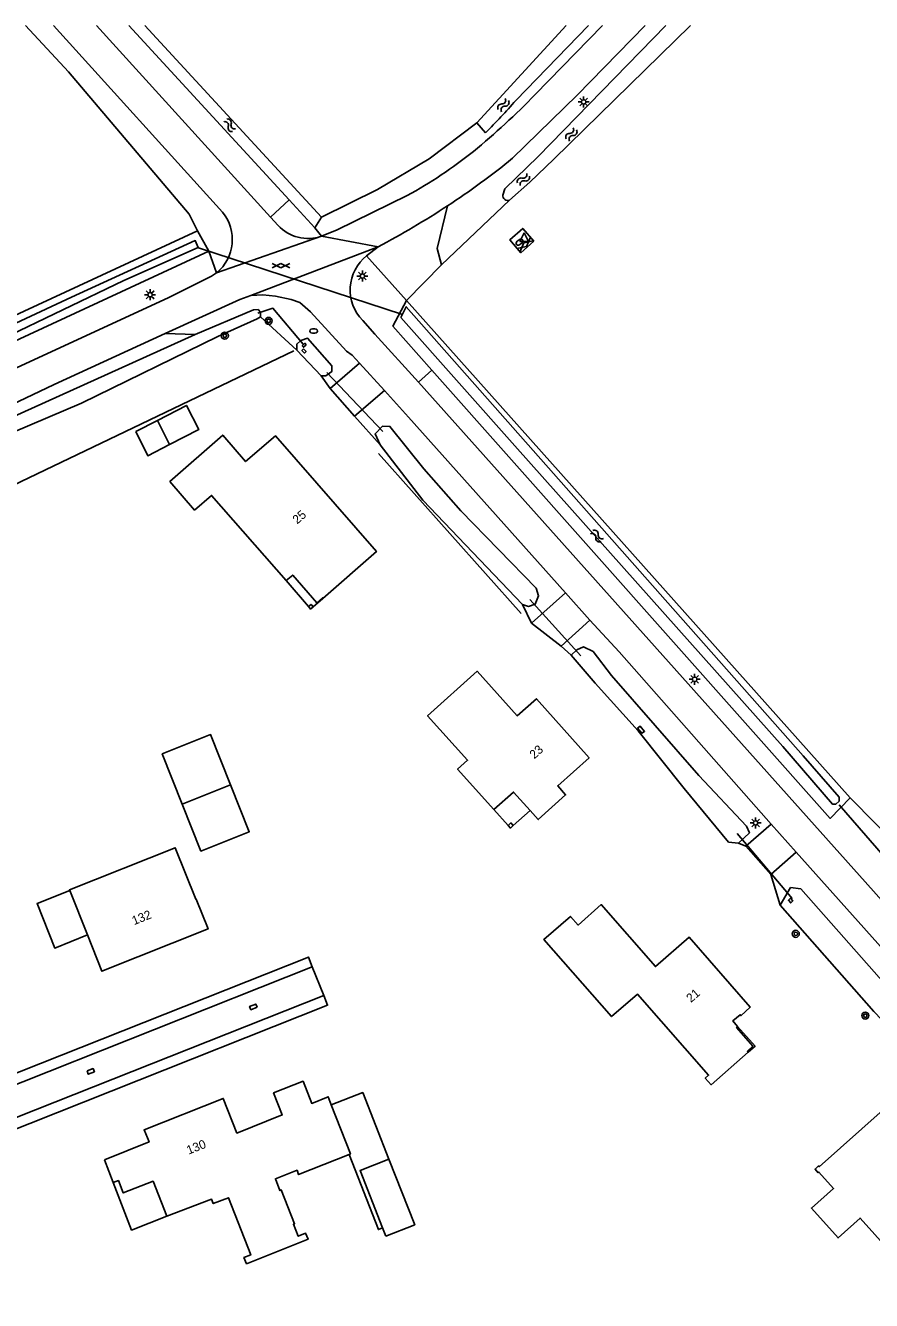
# Model space of a CAD drawing. Extents: x 136000 to 138005, y 398500 to 400500.
# Drawn here: x 137215.7 to 137311.9, y 400355 to 400500 of the extents above; entities that cross this region are included whole.
import ezdxf

# ---------------------------------------------------------------- set-up
doc = ezdxf.new("R2010")
doc.units = 0
for name, color, linetype in [('gg-afsc-hekwerk', 7, 'Continuous'), ('gg-anno-huisnummerreeks BGT', 7, 'Continuous'), ('gg-bbg-bijgebouw', 7, 'Continuous'), ('gg-bbg-hoofdgebouw', 7, 'Continuous'), ('gg-bbg-luifel en loopbrug', 7, 'Continuous'), ('gg-bbg-onder overbouw', 7, 'Continuous'), ('gg-bbg-pand overbouw', 7, 'Continuous'), ('gg-bbg-pilaar onder overbouw', 7, 'Continuous'), ('gg-bbg-pilaar pand', 7, 'Continuous'), ('gg-knt-bronhoudergrens', 7, 'Continuous'), ('gg-knt-verharding', 7, 'Continuous'), ('gg-knt-verharding nz', 7, 'Continuous'), ('gg-kntw-bovenkant insteek waterloop', 7, 'Continuous'), ('gg-kntw-waterlijn', 7, 'Continuous'), ('gg-kwrk-duiker nz buis', 7, 'Continuous'), ('gg-kwrk-uitstroombak niveau min 01', 7, 'Continuous'), ('gt-grn-groengrens', 7, 'Continuous'), ('gt-grn-vlakafsluiter', 7, 'Continuous'), ('gt-grn-weggrens', 7, 'Continuous'), ('gt-symb-boom', 7, 'Continuous'), ('gt-symb-brandkraan', 7, 'Continuous'), ('gt-symb-gesloten verharding', 7, 'Continuous'), ('gt-symb-kolk center center', 7, 'Continuous'), ('gt-symb-lichtmast', 7, 'Continuous'), ('gt-symb-waterafsluiter', 7, 'Continuous'), ('gt-symb-watersymbool', 7, 'Continuous')]:
    doc.layers.add(name, color=color, linetype=linetype)

# ---------------------------------------------------------------- blocks, each defined once
blk = doc.blocks.new('gt0-WA')
at = {"layer": 'gt-symb-watersymbool'}
for centre, start, end in [((-0.32, 0.02), 28.0725, 151.9275), ((0.43, 0.42), 208.0725, 331.9275), ((-0.32, -0.43), 28.0725, 151.9275), ((0.43, -0.03), 208.0725, 331.9275)]:
    blk.add_arc(centre, 0.425, start, end, dxfattribs=at)
blk = doc.blocks.new('gt0-GESVH1')
at = {"layer": 'gt-symb-gesloten verharding'}
for p, q in [((-0.99, -0.26), (0.01, 0.24)), ((0.01, -0.26), (-0.99, 0.24)), ((0.01, 0.24), (1.01, -0.26)), ((1.01, 0.24), (0.01, -0.26))]:
    blk.add_line(p, q, dxfattribs=at)
blk = doc.blocks.new('gt0-BR')
at = {"layer": 'gt-symb-brandkraan'}
for centre, radius, start, end in [((-0.24, 0), 0.206, 107.5669, 252.4331), ((0.6, -2.66), 3, 106.892, 107.5669), ((0, -0.69), 0.938, 73.108, 106.892), ((-0.6, -2.66), 3, 72.4331, 73.108), ((0.24, 0), 0.206, 287.567, 72.4331), ((0.6, 2.66), 3, 252.4331, 253.108), ((0, 0.69), 0.938, 253.108, 286.8921), ((-0.6, 2.66), 3, 286.8921, 287.567)]:
    blk.add_arc(centre, radius, start, end, dxfattribs=at)
blk = doc.blocks.new('gt0-WAFSL')
at = {"layer": 'gt-symb-waterafsluiter'}
for p, q in [((-0.5, -0.33), (0, 0.67)), ((0, 0.67), (0.5, -0.33)), ((0.5, -0.33), (-0.5, -0.33))]:
    blk.add_line(p, q, dxfattribs=at)
blk = doc.blocks.new('gt0-LMAST')
at = {"layer": 'gt-symb-lichtmast'}
for p, q in [((-0.18, 0.17), (-0.45, 0.44)), ((-0.01, 0.25), (-0.01, 0.62)), ((0.17, 0.17), (0.44, 0.44)), ((-0.26, 0), (-0.63, 0)), ((-0.18, -0.18), (-0.45, -0.45)), ((-0.01, -0.25), (-0.01, -0.63)), ((0.44, -0.45), (0.17, -0.18)), ((0.24, 0), (0.62, 0))]:
    blk.add_line(p, q, dxfattribs=at)
blk.add_circle((-0.01, 0), 0.25, dxfattribs=at)
blk = doc.blocks.new('gt0-BOOM')
at = {"layer": 'gt-symb-boom'}
for radius in [0.4, 0.2]:
    blk.add_circle((0, 0), radius, dxfattribs=at)
blk = doc.blocks.new('gt0-KOLKCC')
at = {"layer": 'gt-symb-kolk center center'}
blk.add_lwpolyline([(-0.38, 0.2), (0.37, 0.2), (0.37, -0.2), (-0.38, -0.2)], close=True, dxfattribs=at)

msp = doc.modelspace()

# ---------------------------------------------------------------- linework, layer by layer
at = {"layer": 'gg-afsc-hekwerk'}
for p, q in [((137246.2, 400463.01), (137165.82, 400424.51)), ((137255.84, 400451.33), (137272.04, 400433.14))]:
    msp.add_line(p, q, dxfattribs=at)
at = {"layer": 'gg-bbg-bijgebouw'}
for p, q in [((137230.71, 400455.1), (137228.25, 400453.84)), ((137232.06, 400452.34), (137230.71, 400455.1)), ((137233.52, 400411.46), (137239.01, 400413.65)), ((137256.67, 400362.34), (137256.3, 400363.27))]:
    msp.add_line(p, q, dxfattribs=at)
for points in [[(137228.25, 400453.84), (137229.6, 400451.08), (137232.06, 400452.34)], [(137233.52, 400411.46), (137231.24, 400417.17), (137236.74, 400419.37), (137239.01, 400413.65)], [(137256.3, 400363.27), (137253.74, 400369.78), (137257.02, 400371.08)], [(137257.02, 400371.08), (137259.95, 400363.63), (137256.67, 400362.34)]]:
    msp.add_lwpolyline(points, dxfattribs=at)
at = {"layer": 'gg-bbg-hoofdgebouw'}
msp.add_line((137224.67, 400371.02), (137225.67, 400368.42), dxfattribs=at)
for points in [[(137245.34, 400436.87), (137236.86, 400446.57), (137234.93, 400444.9), (137232.11, 400448.13), (137238.12, 400453.43), (137240.73, 400450.41), (137244.12, 400453.35), (137255.6, 400440.18), (137249.52, 400434.86)], [(137268.96, 400410.83), (137264.83, 400415.43), (137265.96, 400416.44), (137261.42, 400421.51), (137267.07, 400426.56), (137271.61, 400421.51), (137273.78, 400423.45), (137279.77, 400416.74), (137276.21, 400413.55), (137277.11, 400412.51), (137274, 400409.7), (137273.07, 400410.74)], [(137220.73, 400401.64), (137220.7, 400401.7), (137232.72, 400406.49), (137235.06, 400400.65), (137235.1, 400400.66), (137236.46, 400397.27), (137224.37, 400392.46), (137222.73, 400396.6)], [(137297.87, 400383.24), (137293.65, 400379.54), (137292.99, 400380.3), (137293.36, 400380.63), (137285.27, 400389.86), (137282.34, 400387.3), (137274.65, 400396.07), (137277.66, 400398.69), (137278.54, 400397.71), (137281.16, 400400.03), (137287.32, 400392.98), (137291.16, 400396.33), (137298.1, 400388.38), (137297.04, 400387.4), (137296.96, 400387.5), (137296.11, 400386.81), (137296.66, 400386.17)], [(137250.47, 400377.25), (137250.11, 400378.18), (137248.25, 400377.43), (137247.25, 400379.95), (137243.9, 400378.62), (137244.89, 400376.11), (137239.74, 400374.06), (137238.19, 400377.99), (137229.18, 400374.44), (137229.74, 400373.05), (137224.67, 400371.02)], [(137252.48, 400371.61), (137252.64, 400371.68), (137250.47, 400377.25)], [(137313.15, 400376.75), (137313.21, 400376.68), (137305.95, 400370.23), (137305.88, 400370.31), (137305.47, 400369.95), (137305.83, 400369.55), (137305.91, 400369.62), (137307.57, 400367.76), (137305.06, 400365.52), (137308.08, 400362.14), (137310.59, 400364.39), (137315.26, 400359.19), (137315.18, 400359.11), (137315.54, 400358.71), (137315.94, 400359.07), (137315.87, 400359.16), (137316.14, 400359.4), (137318.13, 400357.14), (137314.45, 400353.89)], [(137231.78, 400364.59), (137236.83, 400366.55), (137237.04, 400366.03), (137238.77, 400366.7), (137241.3, 400360.2), (137240.54, 400359.89), (137240.83, 400359.19), (137247.83, 400361.98), (137247.55, 400362.67), (137246.7, 400362.32), (137246.16, 400363.69), (137246.3, 400363.75), (137244.77, 400367.58), (137244.63, 400367.52), (137244.12, 400368.85), (137246.57, 400369.82), (137246.75, 400369.34), (137252.48, 400371.61)], [(137225.67, 400368.42), (137226.27, 400368.65), (137226.81, 400367.24), (137230.2, 400368.57), (137231.78, 400364.59)]]:
    msp.add_lwpolyline(points, dxfattribs=at)
at = {"layer": 'gg-bbg-luifel en loopbrug'}
for points in [[(137230.71, 400455.1), (137234, 400456.79), (137235.4, 400454.05), (137232.06, 400452.34)], [(137239.01, 400413.65), (137241.14, 400408.31), (137235.64, 400406.11), (137233.52, 400411.46)], [(137257.02, 400371.08), (137254.05, 400378.65), (137250.47, 400377.25)], [(137256.3, 400363.27), (137255.83, 400363.08), (137252.48, 400371.61)], [(137231.78, 400364.59), (137227.76, 400363.03), (137225.67, 400368.42)]]:
    msp.add_lwpolyline(points, dxfattribs=at)
at = {"layer": 'gg-bbg-onder overbouw'}
msp.add_line((137220.73, 400401.64), (137222.73, 400396.6), dxfattribs=at)
for points in [[(137249.52, 400434.86), (137249.47, 400434.92), (137248.83, 400434.36), (137246.08, 400437.51), (137245.34, 400436.87)], [(137273.07, 400410.74), (137271.19, 400412.82), (137268.96, 400410.83)], [(137296.66, 400386.17), (137296.54, 400386.06), (137298.39, 400383.92), (137297.77, 400383.35), (137297.87, 400383.24)]]:
    msp.add_lwpolyline(points, dxfattribs=at)
at = {"layer": 'gg-bbg-pand overbouw'}
for p, q in [((137245.34, 400436.87), (137247.87, 400433.92)), ((137249.52, 400434.86), (137248.41, 400433.88)), ((137268.96, 400410.83), (137270.57, 400409.04)), ((137271.16, 400409.03), (137273.07, 400410.74))]:
    msp.add_line(p, q, dxfattribs=at)
for points in [[(137220.73, 400401.64), (137217.01, 400400.15), (137219.02, 400395.09), (137222.73, 400396.6)], [(137296.66, 400386.17), (137298.65, 400383.92), (137297.87, 400383.24)]]:
    msp.add_lwpolyline(points, dxfattribs=at)
at = {"layer": 'gg-bbg-pilaar onder overbouw'}
for points in [[(137247.87, 400433.92), (137248.16, 400434.17), (137248.41, 400433.88)], [(137270.57, 400409.04), (137270.89, 400409.32), (137271.16, 400409.03)]]:
    msp.add_lwpolyline(points, dxfattribs=at)
at = {"layer": 'gg-bbg-pilaar pand'}
for points in [[(137248.41, 400433.88), (137248.12, 400433.64), (137247.87, 400433.92)], [(137270.57, 400409.04), (137270.84, 400408.74), (137271.16, 400409.03)]]:
    msp.add_lwpolyline(points, dxfattribs=at)
at = {"layer": 'gg-knt-bronhoudergrens'}
msp.add_lwpolyline([(137215.7, 400500), (137220.58, 400494.73), (137234.3, 400478.55), (137235.26, 400476.65)], dxfattribs=at)
at = {"layer": 'gg-knt-verharding'}
for p, q in [((137218.89, 400500), (137238.11, 400478.78)), ((137223.78, 400500), (137243.55, 400478.22)), ((137273.66, 400492.15), (137281.3, 400500)), ((137243.55, 400478.22), (137244.41, 400477.27)), ((137249.35, 400476.04), (137249.36, 400476.04)), ((137255.78, 400474.85), (137254.48, 400473.8)), ((137246.88, 400468.49), (137248.09, 400467.44)), ((137248.09, 400467.44), (137252.21, 400462.97)), ((137250.32, 400458.73), (137253.69, 400461.59)), ((137253.69, 400461.59), (137256.51, 400458.49)), ((137250.32, 400458.73), (137253.12, 400455.57)), ((137253.12, 400455.57), (137256.51, 400458.49)), ((137256.51, 400458.49), (137259.26, 400455.47)), ((137259.26, 400455.47), (137277.08, 400435.5)), ((137273.24, 400432.05), (137277.08, 400435.5)), ((137277.08, 400435.5), (137279.88, 400432.36)), ((137276.62, 400429.44), (137279.88, 400432.36)), ((137279.88, 400432.36), (137283.19, 400428.76)), ((137283.19, 400428.76), (137300.49, 400409.19)), ((137300.49, 400409.19), (137297.6, 400406.67)), ((137303.31, 400405.99), (137300.49, 400409.19)), ((137297.6, 400406.67), (137300.45, 400403.46)), ((137300.45, 400403.46), (137303.31, 400405.99)), ((137248.31, 400392.95), (137209.99, 400377.74)), ((137249.61, 400389.71), (137248.31, 400392.95)), ((137249.61, 400389.71), (137210.93, 400374.35))]:
    msp.add_line(p, q, dxfattribs=at)
for points in [[(137271.07, 400484.91), (137278.41, 400492.07), (137286.14, 400500)], [(137249.36, 400476.04), (137251.13, 400476.78), (137259.09, 400480.66)], [(137273.48, 400475.46), (137272.23, 400476.92), (137270.78, 400475.63), (137272.03, 400474.16), (137273.48, 400475.46)], [(137172.14, 400441.66), (137192.13, 400450.74), (137195.66, 400452.41), (137198.92, 400454), (137203.36, 400456.25), (137203.44, 400456.07), (137206.17, 400457.33), (137206.08, 400457.48), (137210.7, 400459.26), (137231.99, 400469.07), (137235.94, 400471.05), (137236.85, 400471.51), (137237.42, 400471.87)], [(137231.57, 400464.96), (137240.05, 400468.86), (137241.33, 400469.29)], [(137241.33, 400469.29), (137242.68, 400469.39), (137244.11, 400469.22), (137245.89, 400468.84), (137246.88, 400468.49)], [(137254.04, 400466.46), (137255.42, 400464.91), (137260.39, 400459.46)], [(137165.84, 400434.69), (137166.37, 400435), (137167.64, 400435.64), (137183.69, 400443.03), (137196.43, 400448.92), (137204.99, 400452.61), (137204.91, 400452.78), (137207.63, 400454.02), (137207.71, 400453.85), (137218.94, 400459.16), (137231.57, 400464.96)], [(137252.21, 400462.97), (137252.85, 400462.51), (137253.69, 400461.59)], [(137350.99, 400357.82), (137312.1, 400401.56), (137260.39, 400459.46)], [(137303.31, 400405.99), (137316.14, 400391.67), (137316.1, 400391.37), (137324.17, 400382.32), (137324.37, 400382.42), (137332.18, 400373.69), (137336.92, 400368.34)], [(137175.16, 400365.22), (137247.87, 400394.07), (137248.31, 400392.95)], [(137176.22, 400359.25), (137250.05, 400388.59), (137249.61, 400389.71)]]:
    msp.add_lwpolyline(points, dxfattribs=at)
for centre, radius, start, end in [((137211, 400553.35), 87.59, 309.4173, 315.6728), ((137234.22, 400526.1), 51.8, 298.6926, 308.7157), ((137213.16, 400556.22), 91.87, 303.3598, 309.08), ((137213.21, 400556.21), 91.83, 297.6168, 303.3396), ((137234.27, 400475.67), 4.94, 309.6726, 39.0179), ((137247.82, 400480.42), 4.64, 222.6855, 289.1929), ((137257.53, 400469.93), 4.92, 128.2126, 224.8175)]:
    msp.add_arc(centre, radius, start, end, dxfattribs=at)
at = {"layer": 'gg-knt-verharding nz'}
for p, q in [((137249.35, 400476.04), (137237.42, 400471.87)), ((137255.78, 400474.85), (137241.33, 400469.29))]:
    msp.add_line(p, q, dxfattribs=at)
at = {"layer": 'gg-kntw-bovenkant insteek waterloop'}
for p, q in [((137227.43, 400500), (137245.66, 400480.16)), ((137229.25, 400500), (137249.34, 400478.19)), ((137267.01, 400488.93), (137277.17, 400500)), ((137271.43, 400491.47), (137279.71, 400500)), ((137273.99, 400485.12), (137288.52, 400500)), ((137275.75, 400484.8), (137291.31, 400500)), ((137267.01, 400488.93), (137268.01, 400487.79)), ((137245.66, 400480.16), (137248.59, 400476.98)), ((137248.59, 400476.98), (137249.34, 400478.19)), ((137161.62, 400442.59), (137235.26, 400476.65)), ((137235.26, 400476.65), (137236.56, 400474.33)), ((137236.56, 400474.33), (137167.88, 400442.55)), ((137309.48, 400412.18), (137259.02, 400468.73)), ((137166.25, 400433.81), (137234.97, 400464.87)), ((137249.32, 400460.15), (137246.55, 400463.09)), ((137260.89, 400446.04), (137256.02, 400452.31)), ((137260.89, 400446.04), (137272.21, 400434.17)), ((137295.63, 400407.12), (137296.76, 400407.01))]:
    msp.add_line(p, q, dxfattribs=at)
for points in [[(137273.99, 400485.12), (137270.2, 400481.43), (137269.98, 400480.72)], [(137270.72, 400480.15), (137273.04, 400482.18), (137275.75, 400484.8)], [(137234.97, 400464.87), (137241.62, 400467.68), (137242.15, 400467.69), (137242.43, 400467.39), (137242.42, 400466.87)], [(137259.02, 400468.73), (137257.47, 400465.81), (137261.91, 400460.81)], [(137242.42, 400466.87), (137242.02, 400466.65), (137237.55, 400464.62)], [(137237.55, 400464.62), (137222.06, 400457.04), (137212.32, 400452.94), (137193.36, 400444.05), (137183.26, 400439.24), (137178.72, 400437.6)], [(137246.55, 400463.09), (137246.54, 400463.77), (137246.99, 400464.18), (137247.77, 400464.43), (137250.51, 400461.31)], [(137250.51, 400461.31), (137250.52, 400460.65), (137249.86, 400460.18), (137249.32, 400460.15)], [(137261.91, 400460.81), (137307.2, 400409.83), (137309.48, 400412.18)], [(137256.02, 400452.31), (137255.45, 400453.56), (137256.3, 400454.43), (137257.14, 400454.41), (137260.99, 400449.58), (137265.19, 400444.82)], [(137272.21, 400434.17), (137272.88, 400433.94), (137273.65, 400434.2), (137274.04, 400435.14), (137273.76, 400436.03), (137265.19, 400444.82)], [(137282.32, 400426.1), (137280.23, 400428.83), (137279.16, 400429.35), (137278.4, 400428.99), (137277.74, 400428.4)], [(137277.74, 400428.4), (137280.48, 400425.23), (137285.35, 400419.79), (137290.57, 400413.22), (137295.63, 400407.12)], [(137282.32, 400426.1), (137292.25, 400414.72), (137297.68, 400408.96), (137298.01, 400408.19), (137296.76, 400407.01)], [(137301.52, 400399.98), (137302.68, 400401.96), (137303.87, 400401.82), (137314.2, 400390.11), (137315.95, 400388.21), (137317.4, 400385.68), (137329.53, 400372.53), (137332.75, 400369.3), (137333.18, 400368.2), (137331.87, 400366.88)], [(137301.52, 400399.98), (137312.15, 400387.86), (137314.87, 400385.03), (137318.31, 400381.09), (137330.88, 400367.61), (137331.87, 400366.88)]]:
    msp.add_lwpolyline(points, dxfattribs=at)
for centre, radius, start, end in [((137214.78, 400540.8), 75.12, 315.1174, 318.9567), ((137270.5, 400480.64), 0.532, 171.5942, 232.8327), ((137270.51, 400480.64), 0.534, 232.4908, 293.5214)]:
    msp.add_arc(centre, radius, start, end, dxfattribs=at)
at = {"layer": 'gg-kntw-waterlijn'}
for points in [[(137161.6, 400442.01), (137162.29, 400440.65), (137168.75, 400444.19), (137192.89, 400455.13), (137213.01, 400464.35), (137226.88, 400470.99), (137235.34, 400474.74), (137234.99, 400475.54), (137220.93, 400469.1), (137198.42, 400458.59), (137175.39, 400448.03), (137164.1, 400443.14), (137162.16, 400442.62), (137161.6, 400442.01)], [(137258.36, 400466.79), (137271.65, 400451.87), (137301.79, 400418.03), (137307.44, 400411.47), (137307.83, 400411.46), (137308.21, 400411.81), (137308.2, 400412.26), (137304.12, 400416.94), (137287.86, 400435.34), (137258.99, 400468.01), (137258.36, 400466.79)]]:
    msp.add_lwpolyline(points, dxfattribs=at)
at = {"layer": 'gg-kwrk-duiker nz buis'}
for p, q in [((137235.27, 400474.77), (137258.57, 400467.13)), ((137256.33, 400453.85), (137249.96, 400460.53)), ((137273.04, 400434.74), (137278.85, 400428.33)), ((137308.23, 400411.39), (137314.76, 400403.85)), ((137302.87, 400400.71), (137296.6, 400408.1))]:
    msp.add_line(p, q, dxfattribs=at)
msp.add_lwpolyline([(137247.28, 400463.76), (137243.83, 400467.84), (137242.13, 400467.27)], dxfattribs=at)
at = {"layer": 'gg-kwrk-uitstroombak niveau min 01'}
for points in [[(137247.31, 400463.22), (137247.6, 400462.92), (137247.42, 400462.75), (137247.13, 400463.05), (137247.31, 400463.22)], [(137247.62, 400463.68), (137247.3, 400463.41), (137247.16, 400463.59), (137247.47, 400463.86), (137247.62, 400463.68)], [(137285.29, 400420.11), (137285.59, 400420.32), (137286.08, 400419.73), (137285.78, 400419.52), (137285.29, 400420.11)], [(137302.68, 400400.76), (137302.94, 400400.47), (137302.7, 400400.23), (137302.44, 400400.52), (137302.68, 400400.76)]]:
    msp.add_lwpolyline(points, dxfattribs=at)
at = {"layer": 'gt-grn-groengrens'}
for p, q in [((137243.55, 400478.22), (137245.66, 400480.16)), ((137262.98, 400472.8), (137270.72, 400480.15)), ((137248.59, 400476.98), (137249.36, 400476.04)), ((137236.56, 400474.33), (137237.42, 400471.87)), ((137254.48, 400473.8), (137259.02, 400468.73)), ((137259.02, 400468.73), (137262.98, 400472.8)), ((137234.97, 400464.87), (137231.57, 400464.96)), ((137260.39, 400459.46), (137261.91, 400460.81)), ((137309.48, 400412.18), (137315.79, 400405.75))]:
    msp.add_line(p, q, dxfattribs=at)
for points in [[(137267.01, 400488.93), (137261.58, 400484.83), (137255.71, 400481.36), (137249.34, 400478.19)], [(137263.68, 400479.5), (137262.52, 400474.65), (137262.98, 400472.8)]]:
    msp.add_lwpolyline(points, dxfattribs=at)
at = {"layer": 'gt-grn-vlakafsluiter'}
for p, q in [((137242.42, 400466.87), (137246.55, 400463.09)), ((137249.32, 400460.15), (137250.32, 400458.73)), ((137253.12, 400455.57), (137256.02, 400452.31)), ((137272.21, 400434.17), (137273.24, 400432.05)), ((137273.24, 400432.05), (137276.62, 400429.44)), ((137277.74, 400428.4), (137276.62, 400429.44)), ((137296.76, 400407.01), (137297.6, 400406.67)), ((137300.45, 400403.46), (137301.52, 400399.98))]:
    msp.add_line(p, q, dxfattribs=at)
at = {"layer": 'gt-grn-weggrens'}
msp.add_line((137249.36, 400476.04), (137255.78, 400474.85), dxfattribs=at)

# ---------------------------------------------------------------- block references
at = {"layer": 'gt-symb-boom'}
for p in [(137243.35, 400466.41), (137238.36, 400464.73), (137303.28, 400396.71), (137311.18, 400387.41)]:
    msp.add_blockref('gt0-BOOM', p, dxfattribs=at)
at = {"layer": 'gt-symb-brandkraan', "rotation": 39.196688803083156}
msp.add_blockref('gt0-BR', (137271.86, 400475.36), dxfattribs=at)
at = {"layer": 'gt-symb-brandkraan'}
msp.add_blockref('gt0-BR', (137248.46, 400465.26), dxfattribs=at)
at = {"layer": 'gt-symb-gesloten verharding', "rotation": 40.09168080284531}
msp.add_blockref('gt0-GESVH1', (137272.49, 400475.08), dxfattribs=at)
at = {"layer": 'gt-symb-gesloten verharding'}
msp.add_blockref('gt0-GESVH1', (137244.73, 400472.71), dxfattribs=at)
at = {"layer": 'gt-symb-kolk center center'}
for p, rotation in [((137241.6, 400388.4), -158.3634225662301), ((137223.12, 400381.07), 21.63657743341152)]:
    msp.add_blockref('gt0-KOLKCC', p, dxfattribs=dict(at, rotation=rotation))
at = {"layer": 'gt-symb-lichtmast'}
for p in [(137279.17, 400491.31), (137254.01, 400471.51), (137229.87, 400469.38), (137291.79, 400425.65), (137298.72, 400409.32)]:
    msp.add_blockref('gt0-LMAST', p, dxfattribs=at)
at = {"layer": 'gt-symb-waterafsluiter'}
msp.add_blockref('gt0-WAFSL', (137272.39, 400475.77), dxfattribs=at)
at = {"layer": 'gt-symb-watersymbool'}
for p, rotation in [((137270, 400490.91), 57.29577420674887), ((137238.88, 400488.7), -48.00000872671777), ((137277.73, 400487.57), 57.29577420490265), ((137272.27, 400482.45), 45), ((137280.63, 400441.98), -36.869897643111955)]:
    msp.add_blockref('gt0-WA', p, dxfattribs=dict(at, rotation=rotation))

# ---------------------------------------------------------------- texts
at = {"layer": 'gg-anno-huisnummerreeks BGT'}
for s, rotation, p in [('25', 41.1, (137246.59, 400443.25)), ('23', 41.8, (137273.55, 400416.54)), ('132', 21.7, (137228.04, 400397.69)), ('21', 41.1, (137291.36, 400388.84)), ('130', 21.5, (137234.25, 400371.6))]:
    msp.add_text(s, height=1, rotation=rotation, dxfattribs=at).set_placement(p)

doc.saveas('drawing.dxf')
